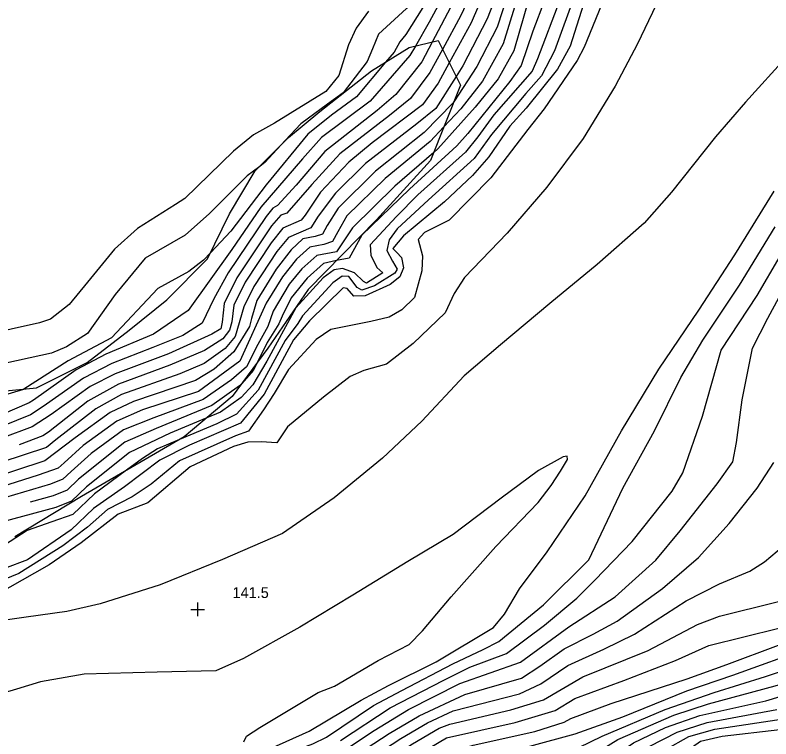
# Model space of a CAD drawing. Extents: x 1475150 to 2003689, y 770235 to 1112803.
# Drawn here: x 2001997.1 to 2002136.4, y 770850.8 to 770984.1 of the extents above; entities that cross this region are included whole.
import ezdxf

# ---------------------------------------------------------------- set-up
doc = ezdxf.new("R2010")
doc.units = 0
for name, color, linetype in [('RD_DTM_Major1', 7, 'Continuous'), ('RD_DTM_Major2', 7, 'Continuous'), ('RD_DTM_Minor1', 7, 'Continuous'), ('RD_DTM_Minor2', 7, 'Continuous'), ('RD_DTM_Obscure', 7, 'Continuous'), ('RD_DTM_Spot_Elev', 7, 'Continuous')]:
    doc.layers.add(name, color=color, linetype=linetype)

msp = doc.modelspace()

# ---------------------------------------------------------------- linework, layer by layer
at = {"layer": 'RD_DTM_Major1'}
for points in [[(2002119.48, 771027.09), (2002118.97, 771025.58), (2002115.78, 771018.51), (2002111.88, 771012.01), (2002104.11, 771000.13), (2002100.15, 770994.79), (2002094.68, 770986.85), (2002092.56, 770981.2), (2002090.37, 770974.87), (2002088.32, 770971.89), (2002080.58, 770962.31), (2002078.55, 770960.08), (2002069.79, 770952.06), (2002061.03, 770943.62), (2002058.71, 770939.34), (2002056.38, 770938.94), (2002056.38, 770938.94)], [(2002104.33, 771019.55), (2002102.11, 771015.57), (2002095.8, 771006.73), (2002088.37, 770996.93), (2002085.42, 770992.58), (2002081.17, 770982.71), (2002077.14, 770975.32)], [(2002078.67, 771018.49), (2002077.97, 771016.1), (2002076.56, 771003.36), (2002076.94, 771001.3), (2002076.46, 770997.52), (2002074.97, 770993.32), (2002069.28, 770985.33), (2002064.09, 770980.65), (2002062.99, 770977.95), (2002062.01, 770975.58), (2002057.55, 770969.85), (2002054.69, 770967.75), (2002049.75, 770964.09), (2002046.91, 770961.02)], [(2002116.63, 770988.91), (2002111.83, 770978.84), (2002107.74, 770971.06), (2002101.81, 770961.43), (2002095.14, 770952.45), (2002087.83, 770943.94), (2002079.94, 770935.79), (2002078.06, 770932.85), (2002076.36, 770929.28), (2002070.51, 770923.65), (2002065.58, 770919.86), (2002061.36, 770918.65), (2002058.89, 770917.58), (2002053.95, 770913.77), (2002047.29, 770908.31), (2002045.34, 770905.33), (2002042.49, 770905.51), (2002040, 770905.48), (2002037.37, 770904.64), (2002029.4, 770900.95), (2002021.57, 770894.31), (2002016.09, 770892.23), (2002009.31, 770886.89), (2002003.38, 770882.88), (2001993.36, 770877.24)], [(2002042.2, 770956.26), (2002039.87, 770954.55), (2002032.94, 770947.56), (2002028.44, 770943.62), (2002021.08, 770939.36), (2002015.58, 770932.66), (2002010.46, 770925.49), (2002006.57, 770923.02), (2002003.84, 770921.86), (2001993.36, 770919.61), (2001988.4, 770917.63)], [(2002022.61, 770840.56), (2002025.86, 770841.81), (2002033.01, 770843.7), (2002041.4, 770845.99), (2002052.02, 770849.9), (2002054.51, 770851.14), (2002063.17, 770856.97), (2002068.42, 770859.71), (2002077.81, 770864.64), (2002083.41, 770867.25), (2002086.3, 770868.74), (2002094.53, 770875.51), (2002102.86, 770883.77), (2002109.13, 770896.96), (2002114.98, 770907.54), (2002119.84, 770917.39), (2002123.89, 770924.28), (2002130.63, 770934.4), (2002137.21, 770945.15)], [(2002041.77, 770920.19), (2002041.02, 770918.68), (2002038.91, 770916.3)], [(2002031.57, 770833.39), (2002036.29, 770835.57), (2002046.62, 770838.85), (2002055.83, 770841.77), (2002062.32, 770844.71), (2002070.38, 770849.89), (2002075.28, 770852.8), (2002077.26, 770853.49), (2002088.46, 770856.14), (2002094.49, 770857.99), (2002101.73, 770862.24), (2002113.79, 770867.1), (2002122.86, 770871.88), (2002126.96, 770873.43), (2002137.57, 770876.06), (2002153.2, 770879.35), (2002163.12, 770884.46), (2002164.69, 770885.2)], [(2002047.58, 770829.29), (2002057.94, 770832.56), (2002065.07, 770835.06), (2002076.94, 770840.53), (2002084.99, 770842.87), (2002096.84, 770845.09), (2002100.48, 770845.91), (2002108.22, 770850.69), (2002118.55, 770855.17), (2002124.92, 770857.23), (2002137.21, 770860.57), (2002149.77, 770864.44), (2002163.78, 770867.39), (2002172.56, 770873.71), (2002181.06, 770877.45), (2002183.7, 770878.47)]]:
    msp.add_lwpolyline(points, dxfattribs=at)
at = {"layer": 'RD_DTM_Major2'}
for points in [[(2002077.14, 770975.32), (2002075.09, 770971.58), (2002072.22, 770967.63), (2002062.91, 770960.6), (2002058.65, 770957.05), (2002053.41, 770951.49), (2002050.58, 770947.31), (2002049.84, 770946.39), (2002046.47, 770944.91), (2002044.33, 770942.17), (2002039.53, 770934.95), (2002037.45, 770930.69), (2002037.07, 770927.62), (2002036.63, 770926.1), (2002035.39, 770924.47), (2002032.05, 770922.35), (2002025.65, 770919.63), (2002016.15, 770916.14), (2002010.52, 770913.04), (2002003.26, 770907.33), (2002002.22, 770906.6), (2001997.88, 770904.99)], [(2002046.91, 770961.02), (2002043.17, 770956.98), (2002042.2, 770956.26)], [(2002056.38, 770938.94), (2002053.97, 770938.36), (2002050.96, 770935.66), (2002048.02, 770932.08), (2002046.31, 770928.7), (2002045.74, 770927.28), (2002043.58, 770923.82), (2002041.77, 770920.19)], [(2002038.91, 770916.3), (2002038.5, 770915.84), (2002033.4, 770912.19), (2002023.12, 770907.98), (2002017.34, 770905.46), (2002008.81, 770898.64), (2002006.69, 770896.63), (2002004.14, 770895.6), (2001999.91, 770894.41)]]:
    msp.add_lwpolyline(points, dxfattribs=at)
at = {"layer": 'RD_DTM_Minor1'}
for points in [[(2002116.45, 771025.07), (2002113.61, 771018.45), (2002109.63, 771012.1), (2002101.77, 771000.3), (2002098.33, 770995.83), (2002091.93, 770987.62), (2002089.06, 770977.54), (2002086.17, 770972.41), (2002081.89, 770967.2), (2002075.04, 770959.48), (2002074.27, 770958.82)], [(2002113.47, 771023.08), (2002112.05, 771019.59), (2002110.41, 771016.68), (2002103.98, 771007.16), (2002097.67, 770998.43), (2002090.23, 770989.02), (2002087.09, 770978.84), (2002083.27, 770971.97), (2002079.25, 770966.88), (2002076.14, 770963.54)], [(2002110.23, 771020.92), (2002108.06, 771017), (2002100.97, 771006.47), (2002094.03, 770997.32), (2002088.83, 770990.67), (2002087.96, 770988.02), (2002085.94, 770981.93), (2002082.24, 770974.68), (2002077.97, 770968.19)], [(2002101.76, 771019.11), (2002099.67, 771015.63), (2002093.16, 771006.86), (2002085.5, 770996.57), (2002083.27, 770992.6), (2002079.24, 770984.07), (2002075.88, 770977.83)], [(2002107.11, 771020.03), (2002105.03, 771016.27), (2002097.91, 771005.89), (2002090.51, 770996.29), (2002087.12, 770991.63), (2002085.9, 770988.06), (2002084.11, 770983.46), (2002079.64, 770974.82), (2002078.38, 770972.84)], [(2002096.17, 771018.15), (2002093.87, 771015.11), (2002086.13, 771004.69), (2002081.19, 770997.36), (2002077.51, 770990.38), (2002073.44, 770982.83), (2002070.9, 770978.44)], [(2002099.21, 771018.67), (2002093.26, 771010.67), (2002085.65, 771000.31), (2002082.21, 770994.95), (2002077.89, 770986.58), (2002073.98, 770979.18)], [(2002090.85, 771017.39), (2002090.89, 771016.27), (2002089.94, 771013.82), (2002086.43, 771009.05), (2002081.85, 771004.37), (2002079.76, 771001.97), (2002079.36, 770999.37), (2002078.67, 770996.69), (2002076.23, 770991.92), (2002073.29, 770987.27), (2002069.15, 770980.59), (2002068.03, 770979.24), (2002066.96, 770977.34), (2002065.38, 770975.45)], [(2002102.25, 770987.36), (2002099.43, 770978.4), (2002097.11, 770974.19), (2002091.34, 770967.01), (2002088.32, 770963.7), (2002084.45, 770958.02), (2002081.41, 770954.61), (2002076.26, 770949.76), (2002068.71, 770943.49), (2002066.74, 770941.16), (2002067.48, 770940.4), (2002068.33, 770939.49), (2002068.68, 770937.57), (2002068.05, 770935.91), (2002066.23, 770934.5), (2002061.62, 770932.4), (2002059.53, 770932.33), (2002058.31, 770933.75), (2002057.56, 770933.87), (2002051.4, 770927.84), (2002048.42, 770924.3), (2002043, 770914.28), (2002038.68, 770908.95), (2002029.27, 770904.93), (2002023.81, 770902.12), (2002017.28, 770897.26), (2002011.59, 770893.25), (2002007.47, 770889.32), (2001999.42, 770883.81), (2001995.14, 770882.17)], [(2002100.41, 770988.26), (2002096.52, 770977.56), (2002094.11, 770972.95), (2002091.23, 770969.7), (2002084.9, 770962.13), (2002081.73, 770957.75), (2002073.31, 770950.08), (2002067.55, 770944.77), (2002066.03, 770942.73), (2002065.61, 770940.8), (2002066.66, 770938.78), (2002067.51, 770937.32), (2002067.12, 770936.61), (2002063.38, 770934.26), (2002061.04, 770933.48), (2002060.17, 770933.96), (2002058.61, 770935.98), (2002057.38, 770936.04), (2002055.68, 770934.79), (2002050.1, 770928.73), (2002049.22, 770927.34), (2002046.86, 770924.21), (2002041.89, 770915.02), (2002037.95, 770910.61), (2002034.27, 770908.87), (2002027.41, 770905.94)], [(2002105.19, 770986.06), (2002101.99, 770978.24), (2002100.74, 770975.75), (2002094.6, 770966.85), (2002091.61, 770963.08), (2002084.81, 770954.16), (2002077.14, 770946.38), (2002072.6, 770944.12), (2002071.39, 770942.82), (2002072.2, 770939.81), (2002072.05, 770937.04), (2002070.72, 770932.14), (2002068.41, 770929.86), (2002066.06, 770928.48), (2002062.65, 770927.68), (2002055.28, 770926.19), (2002052.59, 770924.38), (2002047.49, 770918.84), (2002044.86, 770914.46), (2002042.91, 770911.43), (2002040.13, 770907.52), (2002037.73, 770906.65), (2002027.39, 770902.04), (2002022.21, 770897.7), (2002018.71, 770895.42), (2002014.13, 770893.06), (2002010.48, 770889.82), (2002005.92, 770886.34), (2001997.82, 770881.28), (2001992.62, 770879.2)], [(2002097.53, 770986.9), (2002093.4, 770976.11), (2002092.41, 770973.81), (2002085.36, 770965.75), (2002082.41, 770961.69), (2002080.14, 770958.91), (2002071.37, 770951), (2002067.38, 770947.01), (2002062.57, 770941.79), (2002062.71, 770939.9), (2002063.78, 770937.66), (2002064.91, 770936.65), (2002061.88, 770934.73), (2002061.31, 770935.06), (2002059.7, 770936.65), (2002057.48, 770937.44), (2002055.9, 770937.23), (2002053.89, 770935.75), (2002048.88, 770930.21), (2002043.52, 770920.39), (2002040.9, 770916.03), (2002038.79, 770913.68), (2002034.96, 770911.02), (2002032.48, 770909.97)], [(2002062.28, 770984.85), (2002059.98, 770981.75), (2002058.57, 770978.66), (2002056.77, 770973.02), (2002054.39, 770970.06), (2002044.95, 770964.21), (2002041.03, 770962.11), (2002037.34, 770959.08), (2002028.42, 770950.37), (2002026.65, 770949.26), (2002019.66, 770944.82), (2002015.46, 770941.02), (2002010.48, 770934.91), (2002007.05, 770930.83), (2002003.62, 770928.11), (2002001.61, 770927.42), (2001991.13, 770925.14), (2001986.01, 770923.12), (2001981.55, 770920.78)], [(2002139.54, 770976.67), (2002131.75, 770968.1), (2002126.2, 770961.73), (2002118.1, 770951.53), (2002113.07, 770945.78), (2002104.37, 770938.17), (2002095.68, 770931.04), (2002086.58, 770923.38), (2002079.89, 770917.66), (2002072.09, 770909.35), (2002064.85, 770902.5), (2002055.91, 770895.18), (2002046.42, 770888.65), (2002035.37, 770883.83), (2002023.84, 770879.17), (2002012.81, 770875.67), (2002006.65, 770874.24), (2001999.15, 770873.21), (2001993.9, 770872.49)], [(2002041.03, 770847.63), (2002051.29, 770852.24), (2002060.87, 770857.92), (2002065.94, 770860.61), (2002074.73, 770865.01), (2002085.32, 770871.35), (2002087.31, 770873.75), (2002090.11, 770878.44), (2002095.21, 770885.27), (2002102.17, 770895.57), (2002108.86, 770907.54), (2002115.76, 770918.9), (2002123.13, 770929.79), (2002129.77, 770939.99), (2002137.01, 770951.72)], [(2002033.1, 770940.33), (2002031.85, 770938.98), (2002029.14, 770936.9), (2002023.39, 770933.75), (2002014.85, 770924.7), (2002006.92, 770920.45), (2001998.74, 770915.23)], [(2002057.09, 770850.48), (2002066.22, 770856.54), (2002076.14, 770861.62), (2002080.94, 770863.99), (2002087.7, 770866.5), (2002094.66, 770871.77), (2002100.67, 770876.73), (2002103.94, 770880.02), (2002110.86, 770887.15), (2002118.22, 770896.43), (2002120.19, 770899.84), (2002123.83, 770910.25), (2002127.24, 770922.41), (2002133.86, 770932.51), (2002138.12, 770939.75)], [(2002057.06, 770848.21), (2002063.3, 770852.32), (2002069.63, 770856.2), (2002079.08, 770860.99), (2002090.25, 770864.95), (2002099.19, 770871.47), (2002107.73, 770876.97), (2002115.19, 770883.71), (2002119.72, 770889.13), (2002126.51, 770897.79), (2002129.38, 770901.86), (2002130.09, 770905.4), (2002131.11, 770913.27), (2002133.01, 770922.8), (2002135.88, 770928.33), (2002140.45, 770936.82)], [(2002039.29, 770850.27), (2002039.76, 770851.28), (2002042.19, 770852.92), (2002052.97, 770859.34), (2002055.96, 770860.49), (2002064.03, 770865.22), (2002069.74, 770868.17), (2002072.23, 770870.71), (2002077.5, 770877), (2002085.72, 770886.24), (2002093.51, 770894.37), (2002095.94, 770897.5), (2002097.62, 770900.11), (2002098.9, 770902.3), (2002098.87, 770902.87), (2002098.12, 770902.79), (2002093.59, 770900.27), (2002086.7, 770895.15), (2002077.88, 770888.48), (2002069.47, 770883.5), (2002059.39, 770877.29), (2002049.59, 770871.39), (2002039.19, 770865.63), (2002034.12, 770863.35), (2002023.32, 770863.1), (2002009.82, 770862.75), (2002001.81, 770861.3), (2001997.38, 770859.98), (2001990.05, 770857.81)], [(2002058.82, 770847.04), (2002066.03, 770851.77), (2002071.57, 770855.06), (2002080.02, 770858.97), (2002090.47, 770861.98), (2002093.8, 770864.21), (2002098.31, 770867.4), (2002103.65, 770870.1), (2002108.11, 770872.5), (2002116.42, 770878.48), (2002123.07, 770884.24), (2002128.72, 770890.51), (2002133.91, 770896.96), (2002136.98, 770901.69)], [(2002017.65, 770900.29), (2002011.75, 770895.95), (2002007.74, 770892.14), (2002003.86, 770890.77), (2001999.33, 770889.18), (2001995.16, 770886.47), (2001992.41, 770886.52)], [(2002060.57, 770845.88), (2002068.23, 770850.85), (2002073.13, 770853.76), (2002077.87, 770855.99), (2002090.09, 770859.11), (2002094.02, 770860.93), (2002098.98, 770864.35), (2002105.6, 770867.3), (2002111.3, 770870.08), (2002120.82, 770876.22), (2002126.93, 770879.34), (2002132.55, 770881.71), (2002135.27, 770883.41), (2002142.25, 770889.29)], [(2001942.84, 770788.85), (2001947.2, 770789.93), (2001953.61, 770792.48), (2001959.73, 770795.98), (2001970.29, 770802.72), (2001980.3, 770808.12), (2001994.11, 770815.11), (2002000.26, 770817.87), (2002011.15, 770822.3), (2002025.22, 770828.07), (2002035.75, 770833.32), (2002042.56, 770835.77), (2002052.54, 770838.74), (2002060.4, 770841.71), (2002067.31, 770845.44), (2002076.65, 770851), (2002089.28, 770853.84), (2002096.65, 770856.06), (2002100.31, 770858.24), (2002109.33, 770861.56), (2002118.82, 770865.26), (2002124.98, 770867.99), (2002137.88, 770871.18)], [(2001946.05, 770787.08), (2001949.08, 770787.85), (2001955.46, 770790.6), (2001962.45, 770794.8), (2001974.01, 770802.33), (2001985.38, 770808.11), (2001997.14, 770813.7), (2002005.9, 770817.57), (2002017.35, 770822.45), (2002029.49, 770827.95), (2002041.36, 770833.57), (2002048.57, 770835.64), (2002056.94, 770838.3), (2002065.09, 770841.86), (2002076.77, 770848.16), (2002081.57, 770849.62), (2002092.93, 770852.16), (2002098.31, 770853.87), (2002099.52, 770854.57), (2002107, 770857.31), (2002120.97, 770861.87), (2002128.28, 770864.49), (2002137.8, 770868.09)], [(2001949.24, 770785.32), (2001950.96, 770785.77), (2001957.32, 770788.72), (2001968.84, 770796.12), (2001976.7, 770801.21), (2001986.53, 770805.83), (2002000, 770812.18), (2002009.21, 770816.25), (2002021.6, 770821.62), (2002028.95, 770825.25), (2002040.08, 770831.13), (2002042.64, 770832.08), (2002052.74, 770834.97), (2002061.94, 770838.19), (2002072.77, 770843.53), (2002080.41, 770846.53), (2002091.99, 770849.46), (2002100.36, 770851.73), (2002109.11, 770854.88), (2002120.91, 770859.63), (2002129.42, 770862.52), (2002143.69, 770867.7)], [(2001952.47, 770783.53), (2001952.71, 770783.6), (2001958.13, 770786.12), (2001968.09, 770792.5), (2001976.23, 770797.61), (2001981.08, 770800.18), (2001989.69, 770804.41), (2002001.68, 770810.11), (2002010.89, 770814.24), (2002022.44, 770819.34), (2002030.68, 770823.67), (2002041.98, 770829.53), (2002047.95, 770831.59), (2002059.53, 770835.13), (2002066.97, 770838.2), (2002077.26, 770842.96), (2002086.51, 770845.68), (2002101.03, 770849.21), (2002105.32, 770851.33), (2002116.9, 770856.23), (2002125.94, 770859.32), (2002135.4, 770862.32), (2002149.03, 770866.81)], [(2001958.41, 770780.25), (2001964.19, 770783.67), (2001975.04, 770790.42), (2001985.32, 770795.35), (2001996.2, 770801.67), (2002007.89, 770807.32), (2002020.99, 770813.27), (2002029.49, 770817.75), (2002040.97, 770824.18), (2002048.35, 770827.36), (2002060.54, 770831.35), (2002069.16, 770834.64), (2002076.63, 770838.09), (2002083.47, 770840.06), (2002092.94, 770841.71), (2002099.58, 770842.64), (2002102.02, 770843.94), (2002111.11, 770850.05), (2002117.01, 770852.87), (2002123.34, 770855.11), (2002135.48, 770857.79), (2002146.66, 770861.16)], [(2001961.14, 770778.75), (2001963.85, 770780.35), (2001972.98, 770786.07), (2001982.64, 770790.42), (2001988.74, 770793.65), (2002000.54, 770800.87), (2002009.73, 770805.34), (2002022.01, 770811.02), (2002030.71, 770815.81), (2002042.46, 770822.49), (2002050.72, 770825.94), (2002063.14, 770830.14), (2002070.25, 770832.85), (2002076.32, 770835.66), (2002081.96, 770837.25), (2002090.82, 770838.56), (2002097.61, 770839.18), (2002101.11, 770840.48), (2002106.77, 770844.36), (2002114.01, 770849.41), (2002119.15, 770852.04), (2002124.7, 770853.83), (2002137.5, 770856.21)], [(2001963.85, 770777.25), (2001970.2, 770781.25), (2001977.9, 770785), (2001987.44, 770789.23), (2001996.2, 770794.33), (2002006.23, 770800.69), (2002017.94, 770806.35), (2002025.81, 770810.24), (2002037.59, 770817.35), (2002043.95, 770820.79), (2002053.1, 770824.52), (2002065.75, 770828.93), (2002071.34, 770831.07), (2002076, 770833.23), (2002080.44, 770834.45), (2002085.83, 770835.23), (2002096.92, 770836.1), (2002101.42, 770837.77), (2002106.01, 770840.76), (2002116.9, 770848.77), (2002121.29, 770851.21), (2002126.07, 770852.56), (2002139.52, 770854.63)], [(2001966.62, 770775.72), (2001971.97, 770778.9), (2001982.07, 770783.4), (2001992.11, 770787.97), (2002000.91, 770793.44), (2002011.05, 770800.07), (2002020, 770804.52), (2002026.65, 770807.97), (2002036.45, 770813.98), (2002045.44, 770819.1), (2002055.47, 770823.1), (2002068.35, 770827.73), (2002073.45, 770829.8), (2002077.14, 770831.25), (2002081.06, 770831.95), (2002093.11, 770832.55), (2002099.07, 770833.84), (2002104.43, 770836.68), (2002113.96, 770843.7), (2002123.42, 770850.38), (2002127.43, 770851.29), (2002138.04, 770852.54)]]:
    msp.add_lwpolyline(points, dxfattribs=at)
at = {"layer": 'RD_DTM_Minor2'}
for points in [[(2002073.98, 770979.18), (2002072.05, 770975.53), (2002067.28, 770969.53), (2002063.87, 770966.58), (2002054.19, 770958.99), (2002048.9, 770952.8), (2002045.47, 770949.08), (2002044.61, 770948.55), (2002043.4, 770947.03), (2002036.39, 770936.66), (2002033.73, 770931.85), (2002031.62, 770927.37), (2002028.02, 770925.13), (2002022.52, 770922.9), (2002014.95, 770919.96), (2002009.7, 770917.27), (2002002.31, 770912.01), (2001999.97, 770910.49), (2001994.8, 770908.41)], [(2002070.9, 770978.44), (2002069.89, 770976.69), (2002062.55, 770968.29), (2002053.61, 770961.58), (2002050.07, 770957.66), (2002042.42, 770948.75), (2002037.03, 770940.96), (2002029.01, 770929.69), (2002022.65, 770925.34), (2002013.82, 770921.69), (2002008.35, 770918.81), (2002000.51, 770913.18), (2001999.73, 770912.73), (2001994.72, 770910.58), (2001983.4, 770905.93), (2001974.11, 770902.36), (2001972.11, 770900.53), (2001961.61, 770893.72), (2001948.89, 770885.63), (2001946.75, 770885.27), (2001935.19, 770885.07), (2001926.32, 770883.56), (2001916.4, 770881.13)], [(2002075.88, 770977.83), (2002073.58, 770973.56), (2002069.99, 770968.77), (2002066.14, 770965.64), (2002056.97, 770958.56), (2002051.8, 770952.95), (2002047.22, 770947.65), (2002046.11, 770947.27), (2002044.39, 770945.31), (2002037.97, 770935.74), (2002035.64, 770930.98), (2002035.27, 770927.59), (2002035.06, 770926.33), (2002033.36, 770925.34), (2002025.36, 770921.73), (2002015.55, 770918.05), (2002010.94, 770915.69), (2002003.78, 770910.58), (2002000.25, 770908.27), (2001994.69, 770906.18)], [(2002065.38, 770975.45), (2002060.05, 770969.07), (2002055.46, 770965.73), (2002051.08, 770962.2), (2002043.4, 770952.87), (2002036.86, 770944.35), (2002033.1, 770940.33)], [(2002078.38, 770972.84), (2002074.63, 770966.92), (2002071.13, 770964.1), (2002061.71, 770956.8), (2002056.15, 770951.35), (2002052.96, 770947.12), (2002051.62, 770944.98), (2002047.49, 770943.17), (2002045.37, 770940.57), (2002041.09, 770934.16), (2002039.25, 770930.41), (2002037.68, 770924.95), (2002035.85, 770922.72), (2002031.95, 770919.96), (2002027.45, 770918.05), (2002016.75, 770914.23), (2002012, 770911.61), (2002004.63, 770905.87), (2002002.92, 770904.51), (2001994.49, 770901.72)], [(2002077.97, 770968.19), (2002077.84, 770967.98), (2002072.5, 770962.52), (2002063.51, 770955.4), (2002056.64, 770948.59), (2002054.63, 770945.38), (2002053.77, 770943.81), (2002052.39, 770943.33), (2002050.16, 770942.9), (2002048.01, 770940.92), (2002045.23, 770937.32), (2002041.65, 770931.56), (2002040.7, 770928.26), (2002040.33, 770926.78), (2002037.42, 770922.09), (2002033.78, 770918.93), (2002030.35, 770916.83), (2002018.92, 770912.96), (2002014.64, 770910.93), (2002008.2, 770906.27), (2002002.58, 770902.05), (2001991.71, 770898.45)], [(2002076.14, 770963.54), (2002073.62, 770960.84), (2002065.32, 770954.01), (2002058.25, 770947.14), (2002056.57, 770944.22), (2002055.6, 770942.44), (2002054.01, 770941.88), (2002051.43, 770941.39), (2002049, 770939.17), (2002046.41, 770935.93), (2002043.37, 770931.06), (2002038.56, 770920.36), (2002030.91, 770914.82), (2002020.59, 770911.41), (2002015.88, 770909.34), (2002009.68, 770904.84), (2002006.16, 770901.63), (2002005.08, 770900.7), (2002001.35, 770899.39), (2001991.85, 770896.36)], [(2002074.27, 770958.82), (2002067.13, 770952.62), (2002059.3, 770944.94), (2002056.34, 770940.54), (2002052.7, 770939.87), (2002049.98, 770937.41), (2002047.6, 770934.55), (2002044.68, 770929.57), (2002043.68, 770926.77), (2002041.86, 770923.46), (2002039.76, 770919.37), (2002037.01, 770916.93), (2002031.8, 770913.35), (2002022.66, 770909.95), (2002017.11, 770907.76), (2002011.15, 770903.4), (2002007.45, 770900.09), (2002005.88, 770898.66), (2002003.62, 770897.75), (2001991.99, 770894.28)], [(2001998.74, 770915.23), (2001998.65, 770915.18), (2001991.37, 770913.03), (2001976.92, 770908.55), (2001973.32, 770906.49), (2001966.94, 770900.59), (2001957.05, 770894.04), (2001947.04, 770887.67), (2001943.33, 770886.81), (2001937.11, 770886.53), (2001931.46, 770885.99), (2001919.83, 770883.49), (2001910.13, 770880.71), (2001902.2, 770877.16), (2001891.23, 770872.44), (2001884.65, 770870.5), (2001877.5, 770869.24), (2001865.97, 770868.72), (2001859.72, 770868.2), (2001847.97, 770868), (2001845.72, 770867.88)], [(2002032.48, 770909.97), (2002025.71, 770907.12), (2002018.22, 770903.59), (2002010.25, 770897.26), (2002007.5, 770894.59), (2002004.65, 770893.45), (2001992.27, 770890.12), (2001982.43, 770887.51), (2001977.09, 770886.02), (2001970.65, 770882.55), (2001963.69, 770878.75), (2001959.06, 770876.85), (2001952.95, 770875.39), (2001946.5, 770874.11), (2001935.67, 770871.6), (2001922.39, 770868), (2001917.27, 770866.54), (2001907.5, 770862.49)], [(2002027.41, 770905.94), (2002023.36, 770904.22), (2002020.61, 770902.48), (2002017.65, 770900.29)]]:
    msp.add_lwpolyline(points, dxfattribs=at)
at = {"layer": 'RD_DTM_Obscure'}
msp.add_lwpolyline([(2001994.08, 770914.79), (2002001.04, 770915.45), (2002010.38, 770920.17), (2002018.14, 770926.1), (2002025.08, 770931.7), (2002032.56, 770939.23), (2002036.64, 770947.51), (2002041.39, 770955.45), (2002047.49, 770961.6), (2002053.28, 770966.39), (2002062.82, 770973.86), (2002069.75, 770978.17), (2002075.07, 770979.44), (2002079.18, 770971.25), (2002073.7, 770957.37), (2002063.7, 770946.41), (2002051.11, 770933.57), (2002043.69, 770922.8), (2002037.11, 770913.85), (2002028.28, 770906.45), (2002009.34, 770895.48), (2001997.07, 770888.04)], dxfattribs=at)
at = {"layer": 'RD_DTM_Spot_Elev'}
for p, q in [((2002030.78, 770873.41), (2002030.78, 770875.91)), ((2002029.53, 770874.66), (2002032.03, 770874.66))]:
    msp.add_line(p, q, dxfattribs=at)

# ---------------------------------------------------------------- texts
msp.add_text('141.5', height=2, dxfattribs=at).set_placement((2002037.18, 770876.75))

doc.saveas('drawing.dxf')
